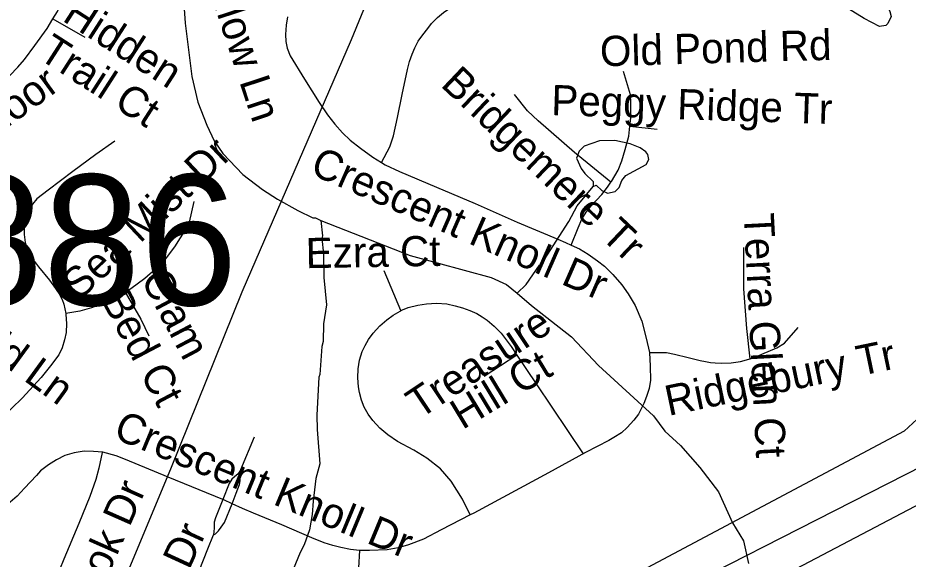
# Model space of a CAD drawing. Extents: x 1383679 to 1536984, y 460658 to 651027.
# Drawn here: x 1487068 to 1489864, y 493273 to 494974 of the extents above; entities that cross this region are included whole.
import ezdxf

# ---------------------------------------------------------------- set-up
doc = ezdxf.new("R2010")
doc.units = 0
for name, color, linetype in [('Exist Hydrographic Misc Water Feature', 7, 'Continuous'), ('Exist Road Non-System Type 51', 7, 'Continuous'), ('Exist Road Non-System Type 51 Label', 7, 'Continuous'), ('Exist Road Primary Interstate Structure Ovrhead Sign Number Label', 7, 'Continuous'), ('Exist Utilities Electrical Transmission Line', 7, 'Continuous')]:
    doc.layers.add(name, color=color, linetype=linetype)

msp = doc.modelspace()

# ---------------------------------------------------------------- linework, layer by layer
at = {"layer": 'Exist Hydrographic Misc Water Feature'}
for points in [[(1487574.9, 495229.7), (1487593.8, 494957.4), (1487614.6, 494789), (1487633.1, 494708.6), (1487661.7, 494636.1), (1487684.8, 494587.6), (1487711.9, 494547.1), (1487774.8, 494481.8), (1487835.9, 494434.6), (1487883.2, 494403.7), (1487946.6, 494368.4), (1487994.2, 494345.5), (1488002.2, 494345.3), (1488019.1, 494336.8)], [(1489502, 495173.6), (1489520.1, 495179.3), (1489528.2, 495185.1), (1489571, 495230.3), (1489579.1, 495232.1), (1489610.8, 495215.5), (1489697.4, 495145.8), (1489736.7, 495107), (1489758.1, 495078.6), (1489797, 495017.8), (1489806.5, 494993.6), (1489810.2, 494977.5), (1489799.9, 494955.7), (1489793.7, 494949.9), (1489773.6, 494946.3), (1489726.1, 494971.2), (1489662.9, 495010.4), (1489552.4, 495088.6), (1489511, 495125.5), (1489495.5, 495145.8), (1489502, 495173.6)], [(1488874.1, 494444.1), (1488884.1, 494447.9), (1488901.8, 494431.5), (1488919.7, 494423.2), (1488943.8, 494428.7), (1488956, 494440.4), (1488964.4, 494462.3), (1488976.7, 494478.1), (1489041.4, 494512.8), (1489049.7, 494528.6), (1489046, 494544.7), (1489040.1, 494552.8), (1489022.3, 494565.1), (1488990.6, 494577.8), (1488942.8, 494588.7), (1488894.8, 494587.7), (1488846.5, 494570.6), (1488830.2, 494555), (1488821.8, 494533.1), (1488837.1, 494500.8), (1488848.8, 494484.6), (1488874.4, 494460.1), (1488874.1, 494444.1)], [(1488635.8, 494109), (1488664.2, 494136.3), (1488705.8, 494196.5), (1488711.3, 494199.3), (1488798, 494333.6), (1488824.8, 494383), (1488874.1, 494444.1)], [(1488019.1, 494336.8), (1488025, 494288.9), (1488022.9, 494280.9), (1488028, 494232.8), (1488028.5, 494157.5), (1488036.9, 494072.6), (1488027.8, 494012.8), (1488026.7, 493956.9), (1488022.4, 493940.9), (1488016.7, 493853.1), (1488012.6, 493845.1), (1488006.9, 493725.3), (1488007.4, 493680.9), (1488015.8, 493572.4), (1488003.2, 493527), (1487995.1, 493455.4), (1487992.3, 493413.5), (1487983.4, 493365.7), (1487966.5, 493318.1), (1487954.1, 493294.3), (1487895.3, 493151.5)], [(1488019.1, 494336.8), (1488299.9, 494227.5), (1488554.6, 494158.4), (1488602.2, 494135.5), (1488635.8, 494109)], [(1488635.8, 494109), (1488680.9, 494069.9), (1488807, 493971.4), (1488891.3, 493881.8), (1489063.6, 493723.7), (1489099.4, 493675.7), (1489148.5, 493630.7), (1489209.2, 493561.5), (1489267.8, 493484.3), (1489311.9, 493387.5), (1489346.8, 493330.8), (1489362.1, 493260)]]:
    msp.add_lwpolyline(points, dxfattribs=at)
at = {"layer": 'Exist Road Non-System Type 51'}
for p, q in [((1487178.1, 494970.4), (1487277.9, 494913.1)), ((1488990.1, 494633.4), (1489075.7, 494623.7)), ((1488271.1, 494054.3), (1488218.1, 494178.9)), ((1488634.8, 493914.1), (1488531.9, 493846.6)), ((1487768.4, 493554.5), (1487811.4, 493657.4))]:
    msp.add_line(p, q, dxfattribs=at)
for points in [[(1487178.1, 494970.4), (1487192.7, 494993.9), (1487222.4, 495056.7), (1487239.3, 495097.6), (1487252.4, 495133.2), (1487253.7, 495136.9)], [(1488209.8, 494519.7), (1488236.3, 494568), (1488247.8, 494603.3), (1488260.4, 494660.3), (1488274.4, 494733.1), (1488291.7, 494811.9), (1488298.1, 494836.2), (1488306, 494859.8), (1488314.9, 494880), (1488325.3, 494900.2), (1488339.6, 494920.5), (1488355.4, 494940.7), (1488366.8, 494955.8), (1488386.2, 494975.2), (1488404.4, 494990.3), (1488420.8, 495001.7), (1488438.7, 495013.6), (1488461.9, 495026.2), (1488481.9, 495035.8), (1488508.9, 495045.6), (1488518.4, 495047.7)], [(1486646.4, 494562.5), (1486700.6, 494578.2), (1486741.5, 494594.3), (1486780.6, 494609.2), (1486810.3, 494623.7), (1486850.2, 494645.8), (1486895.5, 494674.1), (1486934.3, 494699.5), (1486966.3, 494723.7), (1487013.9, 494764.6), (1487042.6, 494792.2), (1487068.2, 494818.3), (1487088.5, 494843.3), (1487121.6, 494886.8), (1487159.4, 494940.4), (1487178.1, 494970.4)], [(1487914.5, 494977.3), (1487910.6, 494950.8), (1487908.2, 494921.3), (1487909.5, 494899.7), (1487913.8, 494878.2), (1487923.4, 494854.6), (1487968, 494781.4), (1488014.2, 494707.3), (1488040.4, 494669.4), (1488062.9, 494639.4), (1488087.9, 494612.6), (1488111.1, 494589.4), (1488143.4, 494564), (1488183, 494536.5), (1488209.8, 494519.7)], [(1488990.1, 494633.4), (1488992.8, 494659.9), (1488993.3, 494709), (1488992.2, 494732.1), (1488970, 494805.6)], [(1488930.1, 494457.1), (1488816.4, 494550.9), (1488701.5, 494649.9), (1488668.2, 494681.3), (1488627.6, 494733.2)], [(1488930.1, 494457.1), (1488932.2, 494460.1), (1488953.5, 494495), (1488964.4, 494524.2), (1488975.2, 494559.8), (1488986.9, 494602), (1488990.1, 494633.4)], [(1487372.4, 494586.5), (1487312.6, 494544.9), (1487240.2, 494490.7), (1487162.8, 494432.4), (1487127.8, 494404.7), (1487114.3, 494388), (1487104.6, 494373.5), (1487098.2, 494358.6), (1487094.2, 494345.3), (1487089.7, 494327.8), (1487087.6, 494315), (1487087.5, 494293.3), (1487090.9, 494268.4), (1487097.5, 494244.5), (1487107.7, 494225.3), (1487132.8, 494191.3), (1487167.4, 494149.2), (1487186.6, 494123.6), (1487197.6, 494106.5), (1487206.5, 494089.3), (1487212.3, 494074.5), (1487218.2, 494045.1)], [(1488209.8, 494519.7), (1488221.4, 494512.3), (1488266.7, 494491.2), (1488382.3, 494442.1), (1488503.7, 494390.3), (1488635.4, 494332.2), (1488763.3, 494278), (1488787.4, 494268), (1488806, 494259.4)], [(1488806, 494259.4), (1488827.5, 494314.3), (1488839.2, 494341.1), (1488852.3, 494363.3), (1488868.9, 494383.9), (1488901.8, 494418.7), (1488919.5, 494442.1), (1488930.1, 494457.1)], [(1487620.3, 494396.8), (1487606.2, 494332.1), (1487594.9, 494310.6), (1487559.4, 494254.4), (1487530.8, 494216), (1487499.2, 494183.1), (1487466.4, 494154.5), (1487422.2, 494122.4), (1487383.2, 494099.4), (1487363, 494088.3), (1487341.7, 494078.8), (1487318.9, 494069.7), (1487299.1, 494062.7), (1487262.9, 494052.7), (1487218.2, 494045.1)], [(1488806, 494259.4), (1488831.4, 494247.6), (1488858.6, 494230.8), (1488888.1, 494210.6), (1488910.2, 494193.1), (1488935.9, 494167.6), (1488965.1, 494135), (1488984.8, 494106.7), (1489006.3, 494069.9), (1489027.2, 494020.9), (1489041.4, 493967.7), (1489051.7, 493922.3)], [(1489367.7, 493902.5), (1489357.3, 493997.5), (1489347.3, 494122.7), (1489347.4, 494252)], [(1487405.2, 494112.3), (1487454.1, 494026.6), (1487479.2, 493975)], [(1488488.5, 493411.9), (1488464.6, 493461.8), (1488428.6, 493517.7), (1488395.2, 493556.7), (1488352.7, 493590.3), (1488310.9, 493616), (1488260.2, 493642.5), (1488229.4, 493663.7), (1488204.4, 493685.1), (1488182.6, 493709), (1488167.9, 493728.5), (1488155.8, 493750.8), (1488147.5, 493773), (1488140.3, 493796.7), (1488138, 493814.3), (1488135.5, 493843), (1488136.3, 493871.1), (1488140.9, 493898.5), (1488149.6, 493925.5), (1488158.3, 493944.8), (1488169.5, 493963.5), (1488183.7, 493983.3), (1488204.6, 494005.7), (1488227.1, 494024.9), (1488246.2, 494040.2), (1488275.5, 494056.2), (1488293.6, 494063.5), (1488323.7, 494070.8), (1488351.6, 494074.8), (1488383, 494077.2), (1488414.7, 494075.4), (1488441.5, 494069.5), (1488464.5, 494062.7), (1488487.4, 494054.6), (1488509.6, 494044.6), (1488526.4, 494034.6), (1488542.2, 494024), (1488563.8, 494005.5), (1488585.2, 493983.6), (1488616.8, 493940.9), (1488634.8, 493914.1)], [(1487218.2, 494045.1), (1487218.8, 494041.8), (1487220.7, 494013.1), (1487219.1, 493985.4), (1487214.7, 493962.2), (1487207.1, 493937), (1487196.3, 493915.5), (1487170.5, 493880.4), (1487140.7, 493843.4), (1487081.6, 493778.9), (1487016.7, 493716.1)], [(1489367.7, 493902.5), (1489381.3, 493906.9), (1489404.1, 493917.3), (1489451.7, 493936.6), (1489475.4, 493952), (1489518.6, 494000.7)], [(1489051.7, 493922.3), (1489053.4, 493879.5), (1489054.5, 493835.1), (1489050.3, 493809.6), (1489042.1, 493784.1), (1489033.3, 493762.4), (1489016.6, 493728.8), (1489002.5, 493709.3), (1488981.4, 493687), (1488963.6, 493670.2), (1488939.9, 493655), (1488923.8, 493646.2), (1488850.9, 493608.3), (1488734, 493544.8), (1488499.9, 493417.7), (1488488.5, 493411.9)], [(1489051.7, 493922.3), (1489083.8, 493922.5), (1489105.2, 493922), (1489130, 493917.3), (1489173.4, 493906.3), (1489210.7, 493897.5), (1489226.9, 493894), (1489243.2, 493890.9), (1489257.9, 493890.1), (1489278.6, 493889.3), (1489307.6, 493890), (1489336.8, 493893.6), (1489363.4, 493901.1), (1489367.7, 493902.5)], [(1488634.8, 493914.1), (1488695.3, 493824.3), (1488843.1, 493604.2)], [(1487711.2, 493460.6), (1487540.2, 493530.8), (1487406, 493585.9), (1487377, 493597.9), (1487334.4, 493609.1), (1487305, 493611.7), (1487275.8, 493612.1), (1487245.1, 493607.2), (1487215.8, 493598.7), (1487189.3, 493585.1), (1487164.1, 493569.8), (1487139.3, 493550.2), (1487126.5, 493535.9), (1487088.6, 493496.2), (1487065.3, 493471), (1487044, 493452.4), (1487017.3, 493432.6), (1486987.1, 493416), (1486965.8, 493406.3), (1486943.1, 493400.3), (1486920.7, 493395.6), (1486894.1, 493391.6), (1486863.5, 493391), (1486853.1, 493390.9)], [(1487332.2, 493608.4), (1487322.4, 493559.4), (1487312.4, 493523.9), (1487294.2, 493469.7), (1487259.1, 493385.6), (1487212.6, 493272.7), (1487185.1, 493206.5), (1487171.6, 493181.6), (1487155.7, 493163.8), (1487136.6, 493146.6), (1487114.9, 493136), (1487093.2, 493129.6), (1487073.1, 493127.5), (1487050.8, 493131.2), (1487020.4, 493145.5)], [(1487768.4, 493554.5), (1487760.1, 493541.5), (1487748.4, 493531.7), (1487740.1, 493524.5), (1487731.2, 493510.6), (1487711.2, 493460.6)], [(1487740.5, 493447.3), (1487753.8, 493480.2), (1487764, 493507.9), (1487766.1, 493518.9), (1487766.1, 493537.8), (1487768.4, 493554.5)], [(1487711.2, 493460.6), (1487688.2, 493402.9), (1487684.7, 493389), (1487684, 493370.9), (1487682.7, 493349.7)], [(1487682.7, 493349.7), (1487688.6, 493352.8), (1487697.7, 493361.8), (1487706.7, 493374), (1487716.7, 493388.6), (1487740.5, 493447.3)], [(1487740.5, 493447.3), (1487715, 493459.1), (1487711.2, 493460.6)], [(1488140.8, 493300.3), (1488140.5, 493300.3), (1488112.3, 493303.2), (1488082.1, 493309.4), (1488057.2, 493315.7), (1488030.1, 493324.6), (1487991.1, 493340.2), (1487896.4, 493380.5), (1487807.6, 493417.5), (1487773.4, 493432), (1487740.5, 493447.3)], [(1488488.5, 493411.9), (1488397.7, 493365), (1488341.3, 493336.4), (1488294.3, 493318.1), (1488261.8, 493308.4), (1488227.4, 493302.5), (1488171.7, 493300.6), (1488140.8, 493300.3)], [(1487426.7, 492752.7), (1487455.8, 492805.3), (1487482.7, 492856.3), (1487513.9, 492914.4), (1487540, 492968.6), (1487560.2, 493021.9), (1487575.9, 493066), (1487584.8, 493094.9), (1487607.6, 493161.6), (1487637.1, 493236.7), (1487664.1, 493305.4), (1487682.7, 493349.7)], [(1488140.8, 493300.3), (1488137.8, 493246.1), (1488132.7, 493216.9), (1488123.8, 493186.3), (1488114.2, 493164.7), (1488100.8, 493139.7), (1488081.3, 493113), (1488059.3, 493088.9), (1488031.4, 493066), (1488026.1, 493061.7), (1487991.7, 493039.4), (1487930.5, 493003.6)]]:
    msp.add_lwpolyline(points, dxfattribs=at)
at = {"layer": 'Exist Utilities Electrical Transmission Line'}
for points in [[(1486239.8, 490359.7), (1486492, 490953.6), (1486799.4, 491620.8), (1487018.4, 492251.2), (1487294.3, 492946.8), (1487548.7, 493556.7), (1487772.2, 494113.1), (1488115.9, 494905.5), (1488420.5, 495648.7), (1488753.4, 496509.4), (1488936.8, 496940.5), (1488957.8, 497002.1), (1489137.5, 497451.3), (1489196, 497604.2), (1489238, 497709.6)], [(1490589.6, 494957.6), (1490487.8, 494729.1), (1490279.5, 494252.5), (1490233.9, 494153.4), (1490206.5, 494077.7), (1489986, 493817.4), (1489918.8, 493738.5), (1489851.7, 493675.7), (1488813.9, 493123.1), (1488056.7, 492723.7), (1487069.6, 492214.4), (1486707.2, 491256), (1486333.4, 490330.2), (1486314.6, 490288.3), (1486354.3, 489441.3), (1486367.2, 489253.2), (1486374.1, 489193), (1486382.1, 488602.6), (1486384.7, 488288.4), (1486387.4, 487852.2), (1486389.2, 487736.1), (1486384.3, 487670.2), (1486338.5, 486864.7), (1486286.3, 486695.6)], [(1490634, 494856.8), (1490579, 494679.7), (1490548, 494620.1), (1490284, 494038.3), (1489909.7, 493566.6), (1488858.3, 493030.2), (1488103.2, 492635), (1487223.4, 492197.7), (1487138.8, 492159.2), (1486810.8, 491222.4), (1486417.6, 490348.7), (1486392.6, 490277.1), (1486467.5, 489397.5), (1486481.7, 489287.1), (1486486, 489185), (1486486.8, 488994.9), (1486488.1, 488602.9), (1486482, 488360.9), (1486469.9, 487884.7), (1486462, 487664.8), (1486418.4, 486861.3), (1486405.6, 486809.6), (1486404.4, 486806.2)], [(1490682.2, 494745.8), (1490644.4, 494650.5), (1490617.6, 494600.9), (1490350.7, 493965.1), (1490052.1, 493582.2), (1489966.4, 493481.7), (1488912.4, 492927.2), (1488157.8, 492548), (1487215, 492061.8), (1487188, 491990.3), (1487080.6, 491675.9), (1487038.4, 491556.5), (1486914.1, 491184.7), (1486507.3, 490321.1)]]:
    msp.add_lwpolyline(points, dxfattribs=at)

# ---------------------------------------------------------------- texts
at = {"layer": 'Exist Road Non-System Type 51 Label'}
for s, rotation, p in [('Weeping Willow Ln', 288.1907, (1487469.6, 495666)), ('Hidden ', 327.2642, (1487204.1, 494966.4)), ('Old Pond Rd', 1.6367, (1488897.2, 494821.2)), ('Trail Ct', 327.2642, (1487128.1, 494848.1)), ('Bridgemere Tr', 316.5085, (1488392.4, 494761)), ('Brightmoor ', 36.0544, (1486701.5, 494385.4)), ('Peggy Ridge Tr', 358.1537, (1488741.9, 494668.4)), ('Sea Mist Dr', 43.3141, (1487261.4, 494084)), ('Crescent Knoll Dr', 336.3121, (1487981.4, 494485.1)), ('Terra Glen Ct', 272.9594, (1489347, 494358.2)), ('Ezra Ct', 1.0232, (1487972.5, 494187.1)), ('Nutfield Ln', 323.8788, (1486706.6, 494111.3)), ('Clam ', 297.8351, (1487452.1, 494154)), ('Bed Ct', 297.8351, (1487327.8, 494088.4)), ('Treasure', 33.6906, (1488329.4, 493711.5)), ('Ridgebury Tr', 11.7893, (1489111, 493722.9)), ('Hill Ct', 31.2189, (1488464.2, 493678.5)), ('Crescent Knoll Dr', 337.4781, (1487363.6, 493655.2)), ('Merribrook Dr', 66.1761, (1487158.6, 492783.9)), ('Cindy Carr Dr', 65.2597, (1487336.9, 492653.6))]:
    msp.add_text(s, height=95, rotation=rotation, dxfattribs=at).set_placement(p)
at = {"layer": 'Exist Road Primary Interstate Structure Ovrhead Sign Number Label'}
msp.add_text('S886', height=410.1, dxfattribs=at).set_placement((1486476.6, 494071))

doc.saveas('drawing.dxf')
